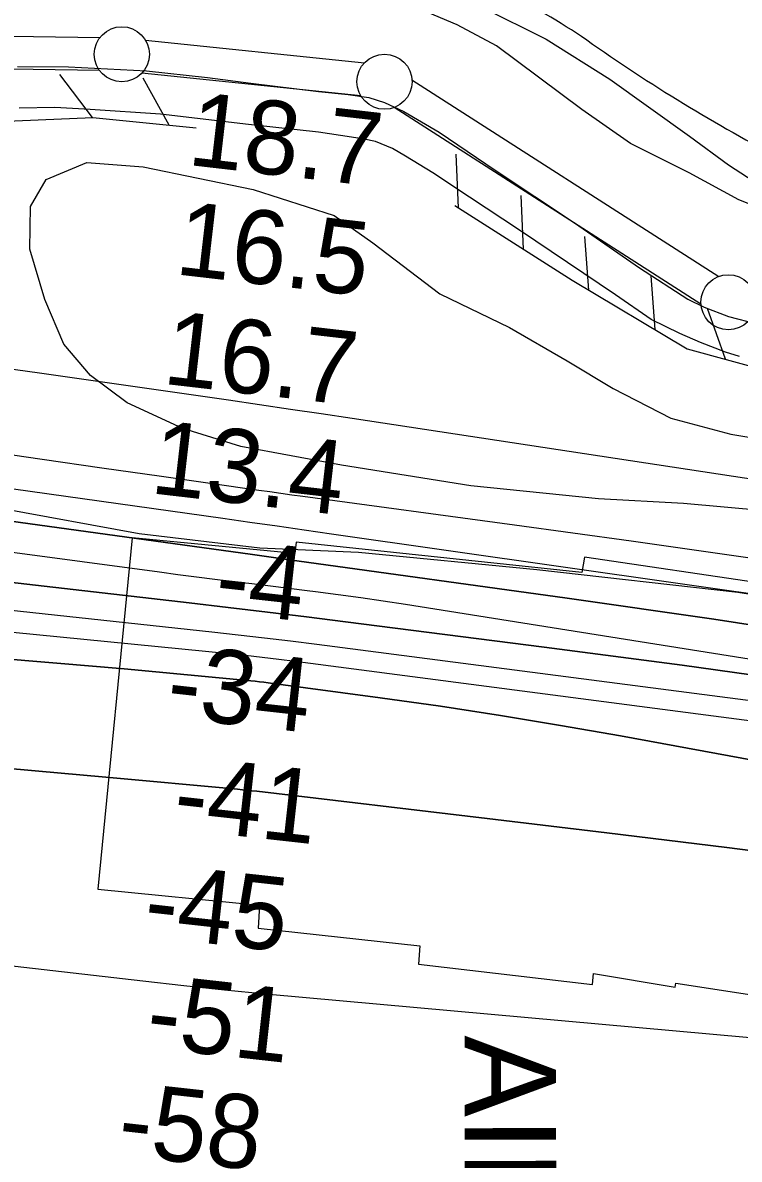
# Model space of a CAD drawing. Extents: x 3535183 to 3573198, y 534952 to 560562.
# Drawn here: x 3569377 to 3570027, y 545059 to 546091 of the extents above; entities that cross this region are included whole.
import ezdxf

# ---------------------------------------------------------------- set-up
doc = ezdxf.new("R2010")
doc.units = 0
for name, color, linetype in [('V-FLOD-BASE', 7, 'Continuous'), ('V-LEVE-TOET', 7, 'Continuous'), ('V-RIVR-EDGE', 7, 'Continuous'), ('V-RIVR-RANG', 7, 'Continuous'), ('V-ROAD-CNTR', 7, 'Continuous'), ('V-RRAP-FSHR', 7, 'Continuous'), ('V-RRAP-RVMT', 7, 'Continuous'), ('V-SITE-VEGE', 7, 'Continuous'), ('V-SURV-LINE', 7, 'Continuous'), ('V-TOPO-DPTH', 7, 'Continuous'), ('V-TOPO-MAJR', 7, 'Continuous'), ('V-TOPO-MINR', 7, 'Continuous'), ('V-TOPO-SHOR', 7, 'Continuous'), ('V-TOPO-WATR', 7, 'Continuous'), ('V-UTIL-IDEN', 7, 'Continuous')]:
    doc.layers.add(name, color=color, linetype=linetype)

msp = doc.modelspace()

# ---------------------------------------------------------------- linework, layer by layer
at = {"layer": 'V-FLOD-BASE'}
msp.add_lwpolyline([(3569372.3, 546051.4), (3569418.5, 546051.3), (3569489.2, 546047.6), (3569544.8, 546041.5), (3569584.1, 546036.3), (3569645.3, 546028.9), (3569672.3, 546026), (3569691.1, 546023.3), (3569705.2, 546018.8), (3569722.7, 546010.5), (3569755, 545991.8), (3569805.7, 545957.4), (3569877.6, 545909.6), (3569936.7, 545868.7), (3569980.5, 545840.4), (3569995.4, 545833), (3570017.6, 545824.6), (3570043.3, 545817.9)], dxfattribs=at)
at = {"layer": 'V-LEVE-TOET'}
for points in [[(3570689.5, 545816.6), (3570599.9, 545826.9), (3570490.8, 545842.2), (3570384.3, 545857.8), (3570298.4, 545872), (3570200.5, 545889.7), (3570126.5, 545902.9), (3570091.5, 545910.1), (3570073.5, 545914.5), (3570050.9, 545921.2), (3570027, 545930.4), (3569981.8, 545954.9), (3569928.6, 545981.5), (3569884.3, 546012.4), (3569807, 546070.2), (3569771.2, 546089.4), (3569744.7, 546100.4), (3569715.3, 546110.5), (3569679.8, 546118.2), (3569635.3, 546122), (3569588.6, 546124.7), (3569512.5, 546132.7), (3569424.3, 546139.2), (3569340, 546148.2)], [(3570027.5, 545788.1), (3570014.7, 545792.1), (3569992.1, 545800.9), (3569973.3, 545809.2), (3569947.3, 545821.9), (3569915, 545844.1), (3569827.8, 545902.8), (3569782.3, 545932.8), (3569749.1, 545955), (3569724.4, 545970.2), (3569712.5, 545977.2), (3569697.1, 545983.4), (3569686.9, 545985.6), (3569675.3, 545987.4), (3569645.4, 545992), (3569582, 545998.7), (3569502, 546008.1), (3569438.3, 546012.6), (3569406.1, 546014.2), (3569373.6, 546013.6)]]:
    msp.add_lwpolyline(points, dxfattribs=at)
at = {"layer": 'V-RIVR-EDGE'}
msp.add_lwpolyline([(3570994.2, 545431.8), (3570792.3, 545462.3), (3570528.3, 545499.1), (3570358, 545527.1), (3570141.8, 545555.8), (3570026, 545573.9), (3569843.5, 545594.6), (3569681.8, 545610.3), (3569592.3, 545614.2), (3569482.7, 545627.3), (3569357.1, 545650.3)], dxfattribs=at)
at = {"layer": 'V-ROAD-CNTR'}
for centre, radius, start, end in [((3569448.5, 545418.8), 790.7, 56.161, 68.9861), ((3570770.2, 547320.9), 1525.6, 234.7084, 242.5974)]:
    msp.add_arc(centre, radius, start, end, dxfattribs=at)
at = {"layer": 'V-RRAP-FSHR'}
for p, q in [((3569440.4, 546005.3), (3569410.6, 546044.1)), ((3569510, 545998.2), (3569486.2, 546040.9)), ((3569772.4, 545923.2), (3569770.2, 545971.9)), ((3569831.5, 545885.6), (3569829.3, 545934.4)), ((3569890.8, 545848.5), (3569887.2, 545897.2)), ((3569951, 545812.7), (3569947.4, 545861.4)), ((3570014.9, 545785.7), (3569998.5, 545831.7))]:
    msp.add_line(p, q, dxfattribs=at)
for points in [[(3568466, 546045), (3568531.4, 546050.7), (3568925.7, 546055.9), (3569155.6, 546028.7), (3569256.2, 545997.2), (3569440.5, 546005.3), (3569534.4, 545995.7)], [(3569769.1, 545925.3), (3569875.5, 545857.6), (3569980.1, 545795.3), (3570054.2, 545774.8), (3570282.4, 545751), (3570568.8, 545697.6), (3570683, 545682.4)]]:
    msp.add_lwpolyline(points, dxfattribs=at)
at = {"layer": 'V-RRAP-RVMT'}
for p, q in [((3569476.4, 545623.6), (3569445, 545304.6)), ((3569623.9, 545609.3), (3569476.4, 545623.6)), ((3569625.1, 545619.5), (3569623.9, 545609.3)), ((3569884.5, 545592.1), (3569625.1, 545619.5)), ((3569886.7, 545605.9), (3569884.5, 545592.1)), ((3570269, 545549.8), (3569886.7, 545605.9)), ((3569445, 545304.6), (3569592, 545290.1)), ((3569592, 545290.1), (3569590.7, 545269)), ((3569590.7, 545269), (3569737.4, 545253)), ((3569737.4, 545253), (3569736.2, 545236.6)), ((3569736.2, 545236.6), (3569894.1, 545217.9)), ((3569894.1, 545217.9), (3569895.1, 545228.1)), ((3569895.1, 545228.1), (3569969, 545215.7)), ((3569969, 545215.7), (3569969.6, 545219.1)), ((3569969.6, 545219.1), (3570095.4, 545199.9))]:
    msp.add_line(p, q, dxfattribs=at)
at = {"layer": 'V-SITE-VEGE'}
for p, q in [((3569398.2, 545948.9), (3569435.3, 545964.3)), ((3569435.3, 545964.3), (3569486.2, 545960.3)), ((3569486.2, 545960.3), (3569586.1, 545939.9)), ((3569383.9, 545924.4), (3569398.2, 545948.9)), ((3569586.1, 545939.9), (3569659.7, 545916.3)), ((3569383.5, 545885.8), (3569383.9, 545924.4)), ((3569659.7, 545916.3), (3569694.6, 545891.4)), ((3569397.1, 545840), (3569383.5, 545885.8)), ((3569694.6, 545891.4), (3569755.6, 545845.1)), ((3569755.6, 545845.1), (3569818.6, 545814.6)), ((3569414.3, 545799.4), (3569397.1, 545840)), ((3569818.6, 545814.6), (3569871, 545784.2)), ((3569438.6, 545771), (3569414.3, 545799.4)), ((3569871, 545784.2), (3569912.9, 545759.1)), ((3569471.7, 545746.1), (3569438.6, 545771)), ((3569912.9, 545759.1), (3569965.3, 545732.3)), ((3569522.4, 545722.7), (3569471.7, 545746.1)), ((3569965.3, 545732.3), (3570019.6, 545717.6)), ((3569575, 545706.4), (3569522.4, 545722.7)), ((3570019.6, 545717.6), (3570088, 545706.4)), ((3569666.2, 545689.6), (3569575, 545706.4)), ((3569783.7, 545670.8), (3569666.2, 545689.6)), ((3569899.6, 545659.1), (3569783.7, 545670.8)), ((3569976.8, 545654.8), (3569899.6, 545659.1)), ((3570064.6, 545646.9), (3569976.8, 545654.8))]:
    msp.add_line(p, q, dxfattribs=at)
at = {"layer": 'V-SURV-LINE'}
for points in [[(3569326.3, 546079.7), (3569447.1, 546077.9)], [(3569488.3, 546075.4), (3569687, 546054.7)], [(3569446.7, 546047.9), (3569325.8, 546049.7)], [(3569683.9, 546024.8), (3569485.2, 546045.6)], [(3569730.2, 546039.5), (3570008.7, 545860.9)], [(3569992.5, 545835.6), (3569714, 546014.3)]]:
    msp.add_lwpolyline(points, dxfattribs=at)
for centre in [(3569466.9, 546062.6), (3569705.3, 546037.7), (3570017.4, 545837.5)]:
    msp.add_circle(centre, 25, dxfattribs=at)
at = {"layer": 'V-TOPO-DPTH'}
for points in [[(3568927.2, 545699.1), (3569583.5, 545608.6), (3569594.1, 545607.1), (3569604.6, 545605.7), (3569615.2, 545604.2), (3569625.7, 545602.8), (3569871.1, 545568.9), (3570004.2, 545549.6), (3570137.1, 545529.2), (3570269.8, 545507.2), (3570402.2, 545484.1), (3570726.8, 545425.3), (3570750.1, 545420.9), (3570773.3, 545416.2), (3570796.4, 545411.1), (3570819.5, 545405.8), (3570994.8, 545363.4)], [(3568927.2, 545699.1), (3569583.5, 545608.6), (3569594.1, 545607.1), (3569604.6, 545605.7), (3569615.2, 545604.2), (3569625.7, 545602.8), (3569871.1, 545568.9), (3570004.2, 545549.6), (3570137.1, 545529.2), (3570269.8, 545507.2), (3570402.2, 545484.1), (3570726.8, 545425.3), (3570750.1, 545420.9), (3570773.3, 545416.2), (3570796.4, 545411.1), (3570819.5, 545405.8), (3570994.8, 545363.4)], [(3570994.8, 545363.4), (3570994.2, 545443.6), (3570807.7, 545486.6), (3570796.4, 545489.1), (3570785.1, 545491.4), (3570773.7, 545493.4), (3570762.2, 545495.3), (3570246.6, 545574), (3570140.8, 545589.9), (3570035, 545605.4), (3569929.1, 545620.4), (3569823.2, 545635), (3569631.3, 545661), (3569621.2, 545662.4), (3569611.2, 545663.8), (3569601.2, 545665.2), (3569591.2, 545666.6), (3569502.9, 545679.1), (3569448.8, 545686.8), (3569394.7, 545694.6), (3569340.5, 545702.4)], [(3570995.4, 545290), (3570839.2, 545329.4), (3570801.2, 545338.5), (3570763.1, 545347.3), (3570724.8, 545355.3), (3570686.4, 545362.9), (3570641.7, 545371.3), (3570580.8, 545382.2), (3570519.8, 545392.5), (3570458.6, 545401.7), (3570397.4, 545410.2), (3569624.3, 545511.3), (3569609.3, 545513.1), (3569594.4, 545514.9), (3569579.3, 545516.6), (3569564.3, 545518.1), (3568582.3, 545615)], [(3570995.4, 545290), (3570839.2, 545329.4), (3570801.2, 545338.5), (3570763.1, 545347.3), (3570724.8, 545355.3), (3570686.4, 545362.9), (3570641.7, 545371.3), (3570580.8, 545382.2), (3570519.8, 545392.5), (3570458.6, 545401.7), (3570397.4, 545410.2), (3569624.3, 545511.3), (3569609.3, 545513.1), (3569594.4, 545514.9), (3569579.3, 545516.6), (3569564.3, 545518.1), (3568582.3, 545615)], [(3569283.5, 545592.6), (3569388.7, 545580.6), (3569528, 545564.5), (3569563.5, 545560.3), (3569599, 545556), (3569634.5, 545551.7), (3569670, 545547.2), (3569850.1, 545524.4), (3569975.5, 545507.9), (3570100.8, 545490.5), (3570226, 545471.9), (3570351, 545452.5), (3570752.8, 545388), (3570760.5, 545386.7), (3570768.2, 545385.2), (3570775.8, 545383.6), (3570783.5, 545381.9), (3570995, 545331.7)], [(3570994.8, 545363.4), (3570995, 545331.7), (3570783.5, 545381.9), (3570775.8, 545383.6), (3570768.2, 545385.2), (3570760.5, 545386.7), (3570752.8, 545388), (3570351, 545452.5), (3570226, 545471.9), (3570100.8, 545490.5), (3569975.5, 545507.9), (3569850.1, 545524.4), (3569670, 545547.2), (3569634.5, 545551.7), (3569599, 545556), (3569563.5, 545560.3), (3569528, 545564.5), (3569388.7, 545580.6), (3569283.5, 545592.6)], [(3569346.3, 545515), (3569407.8, 545509.9), (3569469.1, 545504.5), (3569584, 545493.7), (3569588, 545493.3), (3569591.9, 545492.9), (3569595.7, 545492.4), (3569599.6, 545491.9), (3569701.3, 545478.3), (3569756, 545470.6), (3569810.6, 545462.3), (3569865.1, 545453.2), (3569919.5, 545443.7), (3570738, 545293.2), (3570747.4, 545291.4), (3570756.8, 545289.5), (3570766.1, 545287.5), (3570775.5, 545285.4), (3570995.8, 545233.7)], [(3570995.8, 545233.7), (3570775.5, 545285.4), (3570766.1, 545287.5), (3570756.8, 545289.5), (3570747.4, 545291.4), (3570738, 545293.2), (3569919.5, 545443.7), (3569865.1, 545453.2), (3569810.6, 545462.3), (3569756, 545470.6), (3569701.3, 545478.3), (3569599.6, 545491.9), (3569595.7, 545492.4), (3569591.9, 545492.9), (3569588, 545493.3), (3569584, 545493.7), (3569469.1, 545504.5), (3569407.8, 545509.9), (3569346.3, 545515)], [(3569324.1, 545417.7), (3569388.3, 545412), (3569452.4, 545406.3), (3569572, 545395.3), (3569576.4, 545394.8), (3569580.7, 545394.4), (3569585, 545393.9), (3569589.4, 545393.4), (3569798.4, 545368.7), (3569907.2, 545355.7), (3570015.9, 545342.3), (3570124.7, 545328.6), (3570233.3, 545314.5), (3570676.5, 545256.3), (3570713.9, 545250.9), (3570751.1, 545245), (3570788.2, 545238.3), (3570825.3, 545231.1), (3570910.4, 545213.4), (3570989.8, 545196.2), (3570996.1, 545194.7)], [(3569324.1, 545417.7), (3569388.3, 545412), (3569452.4, 545406.3), (3569572, 545395.3), (3569576.4, 545394.8), (3569580.7, 545394.4), (3569585, 545393.9), (3569589.4, 545393.4), (3569798.4, 545368.7), (3569907.2, 545355.7), (3570015.9, 545342.3), (3570124.7, 545328.6), (3570233.3, 545314.5), (3570676.5, 545256.3), (3570713.9, 545250.9), (3570751.1, 545245), (3570788.2, 545238.3), (3570825.3, 545231.1), (3570910.4, 545213.4), (3570989.8, 545196.2), (3570996.1, 545194.7)]]:
    msp.add_lwpolyline(points, dxfattribs=at)
at = {"layer": 'V-TOPO-MAJR'}
msp.add_lwpolyline([(3570996.9, 545095.6), (3570932.6, 545104.3), (3570866.7, 545112.3), (3570789.7, 545121), (3570762.3, 545123.8), (3570734.8, 545126.1), (3570707.4, 545127.8), (3570679.9, 545129.2), (3570545.8, 545134.1), (3570451.4, 545138.3), (3570356.9, 545143.5), (3570262.6, 545150.2), (3570168.3, 545157.9), (3569634.3, 545205.8), (3569597.2, 545209.2), (3569560.1, 545212.9), (3569523.1, 545216.8), (3569486.1, 545220.9), (3568532.2, 545330.6)], dxfattribs=at)
at = {"layer": 'V-TOPO-MINR'}
for points in [[(3570993.6, 545514.3), (3570909.8, 545536.2), (3570890.8, 545541), (3570871.7, 545545.6), (3570852.5, 545549.7), (3570833.2, 545553.7), (3570813.9, 545557.3), (3570794.6, 545560.8), (3570775.3, 545564.1), (3570755.9, 545567.2), (3570735.4, 545570.4), (3570705.7, 545575), (3570676.1, 545579.6), (3570646.4, 545584.1), (3570616.8, 545588.7), (3569676, 545731.8), (3569647.9, 545736), (3569619.9, 545740.2), (3569591.8, 545744.3), (3569563.7, 545748.4), (3569392.2, 545773), (3569278.3, 545788.7)], [(3570994.2, 545443.6), (3570807.7, 545486.6), (3570796.4, 545489.1), (3570785.1, 545491.4), (3570773.7, 545493.4), (3570762.2, 545495.3), (3570246.6, 545574), (3570140.8, 545589.9), (3570035, 545605.4), (3569929.1, 545620.4), (3569823.2, 545635), (3569631.3, 545661), (3569621.2, 545662.4), (3569611.2, 545663.8), (3569601.2, 545665.2), (3569591.2, 545666.6), (3569502.9, 545679.1), (3569448.8, 545686.8), (3569394.7, 545694.6), (3569340.5, 545702.4)], [(3570994.4, 545410.7), (3570897.9, 545436.5), (3570878.5, 545441.5), (3570859.1, 545446.4), (3570839.7, 545451.1), (3570820.3, 545455.7), (3570805.3, 545459.1), (3570793.3, 545461.8), (3570781.2, 545464.4), (3570769.2, 545466.8), (3570757.1, 545469.1), (3570745, 545471.3), (3570732.8, 545473.4), (3570720.7, 545475.3), (3570708.5, 545477.1), (3569657.2, 545627), (3569632.5, 545630.5), (3569607.8, 545634), (3569583.2, 545637.5), (3569558.5, 545641), (3569336, 545672.3)], [(3570995, 545343.1), (3570796.1, 545390.3), (3570783.1, 545393.3), (3570770, 545396), (3570756.8, 545398.5), (3570743.6, 545400.7), (3569724.5, 545563), (3569704.1, 545566.1), (3569683.7, 545569.1), (3569663.2, 545571.9), (3569642.7, 545574.6), (3569635.2, 545575.5), (3569618.5, 545577.6), (3569601.7, 545579.7), (3569584.9, 545581.7), (3569568.1, 545583.7), (3569551.3, 545585.8), (3569534.6, 545587.9), (3569517.8, 545590.1), (3569501, 545592.3), (3569079.8, 545648.6)], [(3570995.4, 545290), (3570839.2, 545329.4), (3570801.2, 545338.5), (3570763.1, 545347.3), (3570724.8, 545355.3), (3570686.4, 545362.9), (3570641.7, 545371.3), (3570580.8, 545382.2), (3570519.8, 545392.5), (3570458.6, 545401.7), (3570397.4, 545410.2), (3569624.3, 545511.3), (3569609.3, 545513.1), (3569594.4, 545514.9), (3569579.3, 545516.6), (3569564.3, 545518.1), (3568582.3, 545615)], [(3570995.2, 545317.3), (3570971.1, 545323.9), (3570930.3, 545334.8), (3570889.5, 545345.1), (3570848.5, 545355.1), (3570770.8, 545373.5), (3570766.4, 545374.5), (3570762, 545375.3), (3570664.9, 545391), (3570614.2, 545398.9), (3570563.3, 545406.6), (3570512.4, 545413.8), (3570461.5, 545420.6), (3569643.9, 545526.6), (3569620.1, 545529.6), (3569596.3, 545532.5), (3569572.5, 545535.3), (3569548.7, 545537.9), (3568935, 545604.3)], [(3570995, 545331.7), (3570783.5, 545381.9), (3570775.8, 545383.6), (3570768.2, 545385.2), (3570760.5, 545386.7), (3570752.8, 545388), (3570351, 545452.5), (3570226, 545471.9), (3570100.8, 545490.5), (3569975.5, 545507.9), (3569850.1, 545524.4), (3569670, 545547.2), (3569634.5, 545551.7), (3569599, 545556), (3569563.5, 545560.3), (3569528, 545564.5), (3569388.7, 545580.6), (3569283.5, 545592.6)], [(3570995.8, 545233.7), (3570775.5, 545285.4), (3570766.1, 545287.5), (3570756.8, 545289.5), (3570747.4, 545291.4), (3570738, 545293.2), (3569919.5, 545443.7), (3569865.1, 545453.2), (3569810.6, 545462.3), (3569756, 545470.6), (3569701.3, 545478.3), (3569599.6, 545491.9), (3569595.7, 545492.4), (3569591.9, 545492.9), (3569588, 545493.3), (3569584, 545493.7), (3569469.1, 545504.5), (3569407.8, 545509.9), (3569346.3, 545515)], [(3570996.1, 545194.7), (3570989.8, 545196.2), (3570910.4, 545213.4), (3570825.3, 545231.1), (3570788.2, 545238.3), (3570751.1, 545245), (3570713.9, 545250.9), (3570676.5, 545256.3), (3570233.3, 545314.5), (3570124.7, 545328.6), (3570015.9, 545342.3), (3569907.2, 545355.7), (3569798.4, 545368.7), (3569589.4, 545393.4), (3569585, 545393.9), (3569580.7, 545394.4), (3569576.4, 545394.8), (3569572, 545395.3), (3569452.4, 545406.3), (3569388.3, 545412), (3569324.1, 545417.7)]]:
    msp.add_lwpolyline(points, dxfattribs=at)
at = {"layer": 'V-TOPO-SHOR'}
msp.add_lwpolyline([(3568819.6, 546227.8), (3568899.4, 546221.3), (3569002.6, 546212.3), (3569112.7, 546202), (3569251.8, 546187.8), (3569383.9, 546175.9), (3569495, 546166), (3569596.3, 546155.7), (3569638.9, 546150), (3569685.4, 546141.7), (3569723.5, 546132), (3569746.7, 546126.1), (3569763.3, 546120.2), (3569793.5, 546105.4), (3569852.1, 546076.3), (3569909.7, 546040.1), (3569982.1, 545988.4), (3570017.4, 545962.1), (3570063.2, 545932.7), (3570082, 545922.8), (3570101.3, 545916.9), (3570137.2, 545906.9), (3570218.7, 545890.2)], dxfattribs=at)
at = {"layer": 'V-TOPO-WATR'}
msp.add_lwpolyline([(3570994.8, 545363.4), (3570819.5, 545405.8), (3570796.4, 545411.1), (3570773.3, 545416.2), (3570750.1, 545420.9), (3570726.8, 545425.3), (3570402.2, 545484.1), (3570269.8, 545507.2), (3570137.1, 545529.2), (3570004.2, 545549.6), (3569871.1, 545568.9), (3569625.7, 545602.8), (3569615.2, 545604.2), (3569604.6, 545605.7), (3569594.1, 545607.1), (3569583.5, 545608.6), (3568927.2, 545699.1)], dxfattribs=at)

# ---------------------------------------------------------------- texts
at = {"layer": 'V-RIVR-RANG'}
for s, rotation, p in [('18.7', 353.3983, (3569525.5, 545962.3)), ('16.5', 353.3983, (3569514.2, 545863)), ('16.7', 353.3983, (3569503, 545763.6)), ('13.4', 353.3983, (3569491.7, 545664.2)), ('-4', 353.6785, (3569549.8, 545556.6)), ('-34', 353.6785, (3569506, 545460.9)), ('-41', 353.6785, (3569512.1, 545359.6)), ('-45', 353.6785, (3569485.3, 545261.9)), ('-51', 353.6785, (3569487.5, 545161.1)), ('-58', 353.6785, (3569461.8, 545063.3))]:
    msp.add_text(s, height=67, rotation=rotation, dxfattribs=at).set_placement(p)
at = {"layer": 'V-UTIL-IDEN'}
msp.add_text('AIR PRODUCTS INC.', height=83, rotation=270.0564, dxfattribs=at).set_placement((3569778, 545171.8))

doc.saveas('drawing.dxf')
